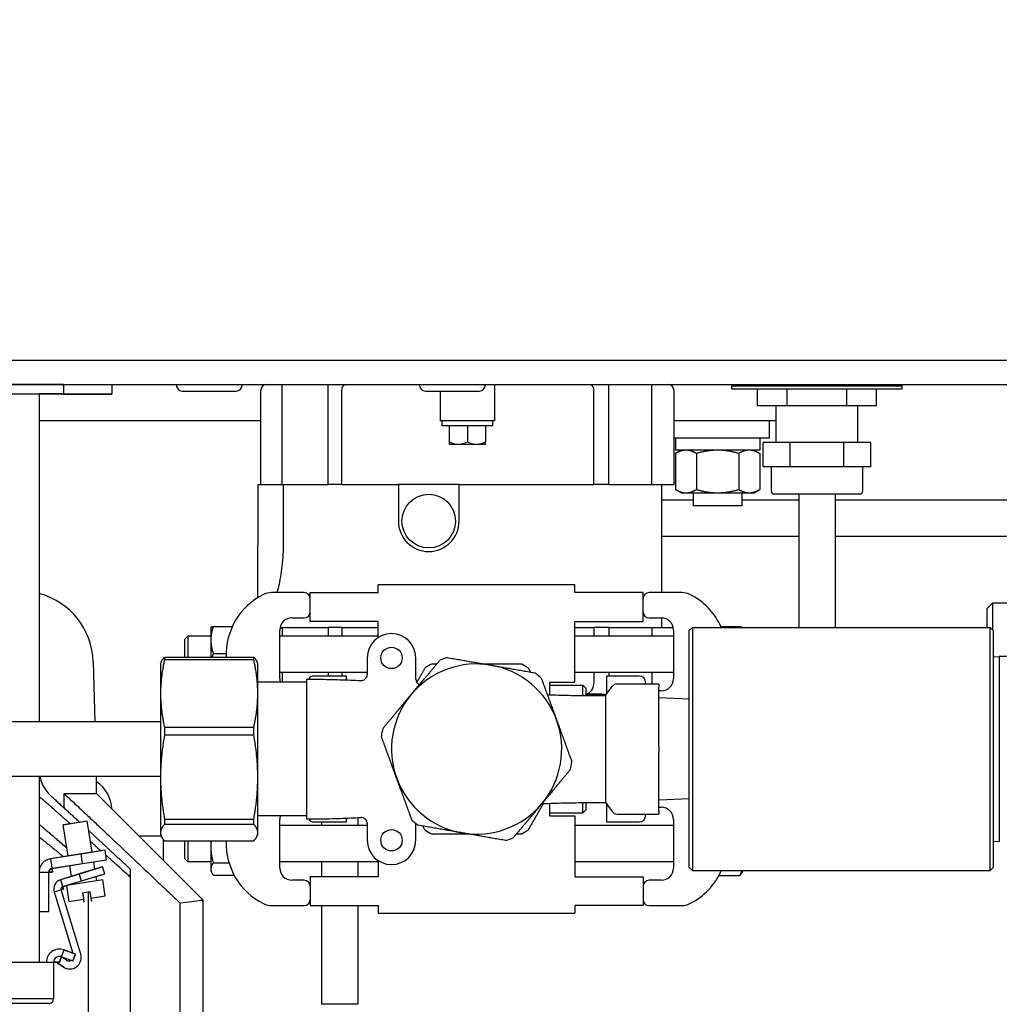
# Model space of a CAD drawing. Header units: inches. Extents: x 18 to 846, y -44 to 561.
# Tile 282 of 637: x 316 to 326, y 452 to 463. Entities that reach past the tile are written whole.
import ezdxf

# ---------------------------------------------------------------- set-up
doc = ezdxf.new("R2010")
doc.units = ezdxf.units.IN
doc.header["$LTSCALE"] = 24
doc.header["$MEASUREMENT"] = 0
doc.layers.add('Dimension (ANSI)', color=7, linetype='Continuous', lineweight=25)
doc.layers.add('Visible (ANSI)', color=7, linetype='Continuous', lineweight=30)
doc.styles.add('Note Text (ANSI)', font='tahoma.ttf')
doc.dimstyles.new('SB Fraction-16 (ANSI)', dxfattribs={"dimscale": 24, "dimtxt": 0.125, "dimasz": 0.098425, "dimexe": 0.125, "dimexo": 0.0625, "dimgap": 0.031496, "dimtad": 0, "dimtih": 1, "dimtoh": 1, "dimdec": 4, "dimrnd": 1e-08, "dimzin": 0, "dimdsep": 46, "dimlunit": 5, "dimtxsty": 'Note Text (ANSI)', "dimcen": 0.09, "dimdle": 0.393701, "dimclrd": 256, "dimclre": 256, "dimclrt": 256, "dimadec": 0, "dimazin": 3, "dimtfac": 0.96, "dimtofl": 0, "dimtmove": 0, "dimatfit": 3, "dimfxl": 1, "dimfrac": 2, "dimtolj": 1, "dimtzin": 12, "dimlwd": -1, "dimlwe": -1, "dimarcsym": 0})

# ---------------------------------------------------------------- blocks, each defined once
blk = doc.blocks.new('*D18')
at = {"layer": 'Defpoints', "color": 0, "transparency": 16777216}
for p in [(349.678, 522.087), (260.86, 408.087), (349.678, 408.087)]:
    blk.add_point(p, dxfattribs=at)
at = {"layer": 'Dimension (ANSI)', "transparency": 16777216}
for p, q in [((348.178, 522.087), (257.86, 522.087)), ((260.86, 519.724), (260.86, 464.348)), ((260.86, 410.449), (260.86, 459.826)), ((348.178, 408.087), (257.86, 408.087))]:
    blk.add_line(p, q, dxfattribs=at)
for points in [[(260.466, 519.724), (261.253, 519.724), (260.86, 522.087)], [(260.466, 410.449), (261.253, 410.449), (260.86, 408.087)]]:
    blk.add_solid(points, dxfattribs=at)
at = {"layer": 'Dimension (ANSI)', "transparency": 16777216, "insert": (257.76, 463.592), "char_height": 3, "attachment_point": 1, "style": 'Note Text (ANSI)'}
blk.add_mtext('\\A1;114', dxfattribs=at)

msp = doc.modelspace()

# ---------------------------------------------------------------- linework, layer by layer
at = {"layer": 'Visible (ANSI)'}
for p, q in [((312.08243, 459.08679), (326.80343, 459.08679)), ((312.08243, 459.08679), (326.80343, 459.08679)), ((310.69931, 458.83679), (326.80343, 458.83679)), ((316.05343, 458.83579), (314.80343, 458.83579)), ((316.05343, 458.83679), (316.05343, 458.73679)), ((316.05343, 458.83679), (316.05343, 458.73679)), ((316.05343, 458.83579), (316.55343, 458.83579)), ((316.55343, 458.83679), (316.55343, 458.73679)), ((316.55343, 458.83679), (316.55343, 458.83579)), ((317.21402, 458.83679), (317.21402, 458.83079)), ((317.27652, 458.76829), (317.83102, 458.76829)), ((317.89352, 458.83679), (317.89352, 458.83079)), ((318.08343, 457.80554), (318.08343, 458.77429)), ((318.30218, 457.80554), (318.30218, 458.83679)), ((318.77597, 457.80554), (318.77597, 458.83679)), ((318.91781, 457.80554), (318.91781, 458.77429)), ((319.71402, 458.83679), (319.71402, 458.83079)), ((319.77652, 458.76829), (320.33102, 458.76829)), ((319.92893, 458.76829), (319.92893, 458.46179)), ((320.39352, 458.83679), (320.39352, 458.83079)), ((320.48793, 458.83679), (320.48793, 458.46179)), ((321.50692, 457.80554), (321.50692, 458.77429)), ((321.6613, 457.80554), (321.6613, 458.83679)), ((322.10558, 457.80554), (322.10558, 458.83679)), ((322.33343, 457.80554), (322.33343, 458.77429)), ((322.92843, 458.82129), (324.67843, 458.82129)), ((322.92843, 458.78629), (322.92843, 458.82129)), ((324.67843, 458.78629), (322.92843, 458.78629)), ((323.1628, 458.82129), (323.1628, 458.83679)), ((323.19144, 458.61429), (323.19144, 458.78629)), ((323.49743, 458.61429), (323.49743, 458.78629)), ((324.10942, 458.61429), (324.10942, 458.78629)), ((324.41542, 458.61429), (324.41542, 458.78629)), ((324.44405, 458.82129), (324.44405, 458.83679)), ((324.67843, 458.78629), (324.67843, 458.82129)), ((315.80343, 458.73679), (305.80343, 458.73679)), ((316.05343, 458.73779), (315.80343, 458.73779)), ((315.80343, 458.73679), (315.80343, 458.73779)), ((316.05343, 458.73679), (315.80343, 458.73679)), ((316.05343, 458.73679), (315.80343, 458.73679)), ((315.80343, 458.73679), (315.80343, 455.36793)), ((316.05343, 458.73779), (316.55343, 458.73779)), ((316.05343, 458.73679), (316.55343, 458.73679)), ((316.05343, 458.73679), (316.55343, 458.73679)), ((316.55343, 458.73679), (316.55343, 458.73779)), ((323.49743, 458.61429), (323.19144, 458.61429)), ((323.38343, 458.23929), (323.38343, 458.61429)), ((324.10942, 458.61429), (323.49743, 458.61429)), ((324.41542, 458.61429), (324.10942, 458.61429)), ((324.22343, 458.23929), (324.22343, 458.61429)), ((318.08343, 458.46179), (315.80343, 458.46179)), ((320.48793, 458.46179), (319.92893, 458.46179)), ((319.94843, 458.41179), (319.94843, 458.46179)), ((320.46843, 458.41179), (320.46843, 458.46179)), ((323.38343, 458.46179), (322.33343, 458.46179)), ((323.31256, 458.46179), (323.31256, 458.28479)), ((320.46843, 458.41179), (319.94843, 458.41179)), ((320.02093, 458.41179), (320.02093, 458.24489)), ((320.20843, 458.41179), (320.20843, 458.24489)), ((320.39593, 458.41179), (320.39593, 458.24489)), ((323.31256, 458.28479), (322.33343, 458.28479)), ((322.34656, 458.28479), (322.34656, 458.2484)), ((323.21556, 458.28479), (323.21556, 458.15979)), ((320.02093, 458.24489), (320.02093, 458.22445)), ((320.02472, 458.22179), (320.11468, 458.22179)), ((320.11468, 458.22179), (320.30218, 458.22179)), ((320.30218, 458.22179), (320.39214, 458.22179)), ((320.39593, 458.22445), (320.39593, 458.24489)), ((323.21556, 458.15979), (322.34685, 458.15979)), ((322.40606, 458.15979), (322.34805, 458.12629)), ((323.15606, 458.15979), (323.21408, 458.12629)), ((323.5263, 458.23929), (323.24917, 458.23929)), ((323.24917, 457.98929), (323.24917, 458.23929)), ((324.08056, 458.23929), (323.5263, 458.23929)), ((323.5263, 457.98929), (323.5263, 458.23929)), ((324.08056, 457.98929), (324.08056, 458.23929)), ((324.35769, 458.23929), (324.08056, 458.23929)), ((324.35769, 457.98929), (324.35769, 458.23929)), ((322.34805, 458.12629), (322.34805, 457.75528)), ((322.56456, 458.12629), (322.56456, 457.75528)), ((322.99757, 458.12629), (322.99757, 457.75528)), ((323.21408, 458.12629), (323.21408, 457.75528)), ((323.5263, 457.98929), (323.24917, 457.98929)), ((323.33393, 457.73804), (323.33393, 457.98929)), ((324.08056, 457.98929), (323.5263, 457.98929)), ((324.35769, 457.98929), (324.08056, 457.98929)), ((324.27293, 457.73804), (324.27293, 457.98929)), ((318.05343, 457.80554), (318.18188, 457.80554)), ((318.05343, 457.80554), (318.05343, 457.18054)), ((318.18188, 457.80554), (318.30218, 457.80554)), ((318.30218, 457.80554), (318.77597, 457.80554)), ((318.31336, 457.80554), (318.31336, 457.18054)), ((318.91781, 457.80554), (318.77597, 457.80554)), ((318.91781, 457.80554), (319.4982, 457.80554)), ((320.1232, 457.80554), (319.4982, 457.80554)), ((319.4982, 457.80554), (319.4982, 457.43054)), ((320.1232, 457.80554), (321.50692, 457.80554)), ((320.1232, 457.43054), (320.1232, 457.80554)), ((321.6613, 457.80554), (321.50692, 457.80554)), ((321.6613, 457.80554), (322.10558, 457.80554)), ((322.10558, 457.80554), (322.33343, 457.80554)), ((322.20843, 456.69568), (322.20843, 457.80554)), ((322.40606, 457.72179), (322.34805, 457.75528)), ((323.15606, 457.72179), (323.21408, 457.75528)), ((322.20843, 457.64929), (322.53106, 457.64929)), ((322.40606, 457.72179), (322.45631, 457.72179)), ((322.45631, 457.72179), (322.78106, 457.72179)), ((322.53106, 457.72179), (322.53106, 457.58679)), ((322.78106, 457.72179), (323.10582, 457.72179)), ((323.03106, 457.72179), (323.03106, 457.58679)), ((323.03106, 457.64929), (323.61593, 457.64929)), ((323.10582, 457.72179), (323.15606, 457.72179)), ((324.24293, 457.70804), (323.36393, 457.70804)), ((323.61593, 457.70804), (323.61593, 456.54159)), ((323.99093, 457.70804), (323.99093, 456.54159)), ((323.99093, 457.64929), (326.80343, 457.64929)), ((323.03106, 457.58679), (322.53106, 457.58679)), ((322.20843, 457.27429), (323.61593, 457.27429)), ((323.99093, 457.27429), (326.80343, 457.27429)), ((318.05343, 456.64438), (318.05343, 457.18054)), ((319.29113, 456.69568), (319.29113, 456.77418)), ((321.31413, 456.77418), (319.29113, 456.77418)), ((321.31413, 456.69568), (321.31413, 456.77418)), ((318.52863, 456.69568), (318.19386, 456.69568)), ((318.59113, 456.39918), (318.59113, 456.69568)), ((318.59113, 456.69568), (319.29113, 456.69568)), ((322.01413, 456.69568), (321.31413, 456.69568)), ((322.01413, 456.39918), (322.01413, 456.69568)), ((322.41139, 456.69568), (322.07663, 456.69568)), ((323.61593, 456.53414), (323.61602, 456.33668)), ((323.99093, 456.53432), (323.99102, 456.33668)), ((325.55343, 456.53269), (325.60753, 456.58679)), ((325.55343, 456.33668), (325.55343, 456.53269)), ((325.60753, 456.58679), (325.60753, 456.31303)), ((326.15643, 456.58679), (325.60753, 456.58679)), ((318.40363, 456.43568), (318.52863, 456.43568)), ((322.07663, 456.43568), (322.20163, 456.43568)), ((322.20843, 456.33684), (322.20843, 456.4355)), ((317.56963, 456.34218), (317.56969, 456.34229)), ((317.56963, 456.34218), (317.56963, 456.20818)), ((317.59477, 456.34661), (317.79097, 456.34661)), ((318.28139, 456.33684), (318.30218, 456.33684)), ((318.30218, 456.33684), (318.77597, 456.33684)), ((318.30218, 456.33684), (318.30218, 456.24818)), ((319.29113, 456.39918), (318.59113, 456.39918)), ((318.91781, 456.33684), (318.77597, 456.33684)), ((318.77597, 456.33684), (318.77597, 456.24818)), ((318.91781, 456.33684), (318.91781, 456.24818)), ((318.91781, 456.33684), (319.29113, 456.33684)), ((319.29113, 456.23363), (319.29113, 456.39918)), ((321.31413, 455.77418), (321.31413, 456.39918)), ((321.31413, 456.39918), (322.01413, 456.39918)), ((321.31413, 456.33684), (321.50692, 456.33684)), ((321.50692, 456.33684), (321.50692, 456.24818)), ((321.6613, 456.33684), (321.50692, 456.33684)), ((321.6613, 456.33684), (321.6613, 456.24818)), ((321.6613, 456.33684), (322.10558, 456.33684)), ((322.10558, 456.33684), (322.32386, 456.33684)), ((322.10558, 456.33684), (322.10558, 456.24818)), ((322.49013, 456.30543), (322.52138, 456.33668)), ((322.52138, 456.33668), (322.52138, 453.83668)), ((322.52138, 456.33668), (325.58388, 456.33668)), ((323.01048, 456.34218), (322.81629, 456.34218)), ((323.03563, 456.33668), (323.03563, 456.34218)), ((325.58388, 453.83668), (325.58388, 456.33668)), ((325.61513, 456.30543), (325.58388, 456.33668)), ((317.30263, 456.21693), (317.33388, 456.24818)), ((317.33388, 456.24818), (317.33388, 456.03168)), ((317.56963, 456.24818), (317.33388, 456.24818)), ((318.27863, 455.81068), (318.27863, 456.31068)), ((319.29113, 456.24818), (318.27863, 456.24818)), ((322.32663, 456.24818), (321.31413, 456.24818)), ((322.32663, 456.31068), (322.32663, 455.81068)), ((322.49013, 453.86793), (322.49013, 456.30543)), ((325.61513, 456.30543), (325.61513, 453.86793)), ((317.30263, 456.03168), (317.30263, 456.21693)), ((317.56963, 456.20818), (317.56963, 456.03168)), ((317.09357, 456.03168), (317.09357, 456.00459)), ((317.09357, 456.03168), (318.01168, 456.03168)), ((317.59477, 456.06975), (317.72869, 456.06975)), ((318.01168, 456.00459), (318.01168, 456.03168)), ((325.61513, 456.03505), (325.67763, 456.03668)), ((325.67763, 456.03668), (325.67763, 454.13668)), ((326.99013, 456.03668), (325.67763, 456.03668)), ((316.36043, 455.98215), (316.37652, 455.36793)), ((317.05263, 455.96168), (317.05831, 455.9773)), ((317.05263, 455.96168), (317.05263, 455.65779)), ((318.01168, 456.00459), (317.09357, 456.00459)), ((318.05263, 455.96168), (318.04694, 455.9773)), ((318.05263, 455.65779), (318.05263, 455.96168)), ((319.17763, 456.02418), (319.17763, 455.84742)), ((319.67763, 455.80103), (319.67763, 456.02418)), ((319.17763, 455.87318), (318.27863, 455.87318)), ((318.30218, 455.87318), (318.30218, 455.77418)), ((318.96601, 455.83668), (318.62851, 455.83668)), ((318.77597, 455.87318), (318.77597, 455.83668)), ((318.91781, 455.87318), (318.91781, 455.83668)), ((318.96601, 455.7973), (318.96601, 455.83668)), ((322.32663, 455.87318), (321.31413, 455.87318)), ((321.50692, 455.87318), (321.50692, 455.77434)), ((321.97675, 455.83668), (321.63925, 455.83668)), ((321.63925, 455.83668), (321.63925, 455.65245)), ((321.6613, 455.87318), (321.6613, 455.83668)), ((322.10558, 455.87318), (322.10558, 455.75543)), ((318.55263, 455.77418), (318.05263, 455.77418)), ((318.55263, 455.80523), (318.55263, 454.36813)), ((321.05263, 455.77418), (321.31413, 455.77418)), ((321.05263, 455.77418), (321.05263, 455.64464)), ((321.05263, 455.74293), (321.39638, 455.74293)), ((321.39638, 455.63742), (321.39638, 455.74293)), ((321.42763, 455.71168), (321.39638, 455.74293)), ((321.62763, 455.63668), (321.69639, 455.73001)), ((321.81581, 455.75543), (321.74671, 455.75543)), ((322.17763, 455.75543), (321.81581, 455.75543)), ((322.03925, 455.75543), (322.03925, 455.77418)), ((322.17763, 455.75543), (322.17763, 455.72418)), ((322.17763, 455.11793), (322.17763, 455.72418)), ((317.05263, 455.65779), (317.05263, 454.79813)), ((318.05263, 454.79813), (318.05263, 455.65779)), ((321.42763, 455.71168), (321.42763, 455.63718)), ((321.42763, 455.64934), (321.63695, 455.64934)), ((321.58615, 455.64929), (321.42763, 455.64929)), ((321.58615, 455.64934), (321.58615, 455.63669)), ((321.62763, 455.63668), (321.62763, 454.53668)), ((322.20163, 455.68568), (322.17763, 455.68568)), ((322.49013, 455.59804), (322.17763, 455.61168)), ((317.05263, 455.36793), (315.42763, 455.36793)), ((317.09357, 455.31099), (317.09357, 455.23027)), ((317.09357, 455.31099), (318.01168, 455.31099)), ((318.01168, 455.23027), (317.09357, 455.23027)), ((318.01168, 455.23027), (318.01168, 455.31099)), ((322.17763, 455.11793), (322.17763, 455.05543)), ((322.17763, 454.44918), (322.17763, 455.05543)), ((317.05263, 454.80543), (315.42763, 454.80543)), ((315.80343, 454.80543), (315.80343, 452.89429)), ((316.39424, 454.62802), (316.39424, 454.80543)), ((317.05263, 454.79813), (317.05263, 454.22702)), ((318.05263, 454.22702), (318.05263, 454.79813)), ((316.06103, 454.62802), (316.39424, 454.62802)), ((316.06103, 454.48102), (316.06103, 454.62802)), ((316.39424, 454.62802), (317.48699, 453.53527)), ((321.05263, 454.52873), (321.05263, 454.39918)), ((321.39638, 454.43043), (321.39638, 454.53595)), ((321.42763, 454.53619), (321.42763, 454.46168)), ((321.62763, 454.53668), (321.69639, 454.44336)), ((321.63925, 454.52091), (321.63925, 454.33668)), ((322.49013, 454.57533), (322.17763, 454.56168)), ((321.05263, 454.43043), (321.39638, 454.43043)), ((321.42763, 454.46168), (321.39638, 454.43043)), ((321.74671, 454.41793), (321.81581, 454.41793)), ((321.81581, 454.41793), (322.17763, 454.41793)), ((322.03925, 454.39918), (322.03925, 454.41793)), ((322.17763, 454.48768), (322.20163, 454.48768)), ((322.17763, 454.44918), (322.17763, 454.41793)), ((316.29915, 454.34515), (316.05223, 454.30604)), ((316.29915, 454.34515), (316.05223, 454.30604)), ((316.05239, 454.30505), (316.05223, 454.30604)), ((316.10282, 453.98661), (316.05223, 454.30604)), ((316.10282, 453.98661), (316.05223, 454.30604)), ((316.29931, 454.34416), (316.05239, 454.30505)), ((316.29931, 454.34416), (316.29915, 454.34515)), ((316.34975, 454.02571), (316.29915, 454.34515)), ((316.34975, 454.02571), (316.29915, 454.34515)), ((317.09357, 454.36599), (317.09357, 454.31237)), ((317.09357, 454.36599), (318.01168, 454.36599)), ((318.01168, 454.31237), (317.09357, 454.31237)), ((318.01168, 454.31237), (318.01168, 454.36599)), ((318.55263, 454.39918), (318.05263, 454.39918)), ((318.27863, 453.86268), (318.27863, 454.36268)), ((318.62851, 454.33668), (318.96601, 454.33668)), ((318.70699, 454.33668), (318.70699, 454.30018)), ((318.96601, 454.33668), (318.96601, 454.37607)), ((319.08199, 454.38111), (319.08199, 454.30018)), ((319.17763, 454.32594), (319.17763, 454.14918)), ((319.67763, 454.14918), (319.67763, 454.32214)), ((321.05263, 454.39918), (321.31413, 454.39918)), ((321.31413, 454.39918), (321.31413, 453.77418)), ((321.63925, 454.33668), (321.97675, 454.33668)), ((322.32663, 454.36268), (322.32663, 453.86268)), ((317.05263, 454.22702), (317.05263, 454.21168)), ((317.05263, 454.21168), (317.05831, 454.19607)), ((318.05263, 454.21168), (318.04694, 454.19607)), ((318.05263, 454.21168), (318.05263, 454.22702)), ((319.17763, 454.30018), (318.27863, 454.30018)), ((322.32663, 454.30018), (321.31413, 454.30018)), ((316.82774, 454.19452), (317.05889, 454.19452)), ((317.08199, 453.94027), (317.08199, 454.15537)), ((317.09357, 454.14168), (318.01168, 454.14168)), ((317.30263, 453.95643), (317.30263, 454.14168)), ((317.33388, 454.14168), (317.33388, 453.92518)), ((317.56963, 454.14168), (317.56963, 454.0784)), ((325.61513, 454.13832), (325.67763, 454.13668)), ((316.23586, 454.00768), (315.92153, 453.95789)), ((316.23586, 454.00768), (315.92153, 453.95789)), ((316.23602, 454.00669), (315.92168, 453.9569)), ((316.48279, 454.04679), (316.23586, 454.00768)), ((316.48279, 454.04679), (316.23586, 454.00768)), ((316.25151, 453.90891), (316.23586, 454.00768)), ((316.25151, 453.90891), (316.23586, 454.00768)), ((316.48294, 454.0458), (316.23602, 454.00669)), ((316.49843, 453.94802), (316.48279, 454.04679)), ((316.48279, 454.04679), (316.48294, 454.0458)), ((317.56963, 454.0784), (317.56963, 453.85357)), ((315.92153, 453.95789), (315.94343, 453.81961)), ((315.92153, 453.95789), (315.92168, 453.9569)), ((315.93702, 453.86011), (316.25135, 453.9099)), ((315.93717, 453.85912), (316.25151, 453.90891)), ((315.93717, 453.85912), (316.25151, 453.90891)), ((316.25135, 453.9099), (316.49827, 453.949)), ((316.25151, 453.90891), (316.49843, 453.94802)), ((316.25151, 453.90891), (316.49843, 453.94802)), ((316.37747, 453.85067), (316.36539, 453.92695)), ((316.37747, 453.85067), (316.36539, 453.92695)), ((316.49843, 453.94802), (316.49827, 453.949)), ((317.30263, 453.95643), (317.33388, 453.92518)), ((317.56963, 453.92518), (317.33388, 453.92518)), ((317.59477, 453.91708), (317.75707, 453.91708)), ((319.29113, 453.92518), (318.27863, 453.92518)), ((318.70699, 453.92518), (318.70699, 453.77418)), ((319.08199, 453.92518), (319.08199, 453.77418)), ((319.29113, 453.93974), (319.29113, 453.77418)), ((322.32663, 453.92518), (321.31413, 453.92518)), ((315.80343, 453.81961), (315.94343, 453.81961)), ((315.90243, 453.41679), (315.90243, 453.81961)), ((315.90343, 453.81961), (315.90243, 453.81961)), ((315.94343, 453.81961), (315.90243, 453.81961)), ((315.90343, 453.41679), (315.90343, 453.81961)), ((315.90343, 453.41679), (315.90343, 453.81961)), ((315.94343, 453.81961), (315.93702, 453.86011)), ((315.93717, 453.85912), (315.93702, 453.86011)), ((316.21751, 453.80176), (316.02419, 453.74266)), ((316.21751, 453.80176), (316.02419, 453.74266)), ((316.2178, 453.80081), (316.02448, 453.7417)), ((316.13605, 453.77686), (316.11847, 453.88784)), ((316.13605, 453.77686), (316.11847, 453.88784)), ((316.45659, 453.87486), (316.21751, 453.80176)), ((316.45659, 453.87486), (316.21751, 453.80176)), ((316.23935, 453.73033), (316.21751, 453.80176)), ((316.23935, 453.73033), (316.21751, 453.80176)), ((316.45688, 453.8739), (316.2178, 453.80081)), ((316.23906, 453.73128), (316.47814, 453.80438)), ((316.23935, 453.73033), (316.47843, 453.80342)), ((316.23935, 453.73033), (316.47843, 453.80342)), ((316.45659, 453.87486), (316.45688, 453.8739)), ((316.47843, 453.80342), (316.45659, 453.87486)), ((316.47843, 453.80342), (316.47814, 453.80438)), ((316.74139, 453.85231), (316.74139, 453.77044)), ((317.56963, 453.85357), (317.56963, 453.83118)), ((317.56963, 453.83118), (317.58367, 453.80686)), ((322.49013, 453.86793), (322.52138, 453.83668)), ((322.52138, 453.83668), (325.58388, 453.83668)), ((323.03563, 453.83118), (323.01048, 453.78763)), ((323.03563, 453.83118), (323.03563, 453.83668)), ((325.61513, 453.86793), (325.58388, 453.83668)), ((316.02419, 453.74266), (316.05343, 453.64703)), ((316.02419, 453.74266), (316.02448, 453.7417)), ((316.04574, 453.67218), (316.23906, 453.73128)), ((316.04603, 453.67122), (316.23935, 453.73033)), ((316.04603, 453.67122), (316.23935, 453.73033)), ((316.45787, 453.74256), (316.08749, 453.6839)), ((316.45787, 453.74256), (316.08749, 453.6839)), ((316.45803, 453.74157), (316.08765, 453.68291)), ((316.14922, 453.69368), (316.14785, 453.70235)), ((316.39614, 453.73278), (316.38927, 453.77616)), ((316.48446, 453.5747), (316.45787, 453.74256)), ((316.48446, 453.5747), (316.45787, 453.74256)), ((316.45803, 453.74157), (316.45787, 453.74256)), ((316.74139, 453.77044), (316.74139, 441.7796)), ((317.59477, 453.79005), (317.80911, 453.79005)), ((318.52863, 453.73768), (318.40363, 453.73768)), ((319.29113, 453.77418), (318.59113, 453.77418)), ((318.59113, 453.77418), (318.59113, 453.47768)), ((321.31413, 453.77418), (322.01413, 453.77418)), ((322.01413, 453.77418), (322.01413, 453.47768)), ((322.20163, 453.73768), (322.07663, 453.73768)), ((322.79485, 453.78763), (323.01048, 453.78763)), ((315.9578, 453.61779), (316.05343, 453.64703)), ((315.9578, 453.61779), (315.95875, 453.61808)), ((315.9578, 453.61779), (316.15027, 452.98825)), ((315.9578, 453.61779), (316.15027, 452.98825)), ((315.95875, 453.61808), (316.15122, 452.98855)), ((316.05343, 453.64703), (316.02828, 453.63934)), ((316.23192, 452.97669), (316.02923, 453.63963)), ((316.04603, 453.67122), (316.04574, 453.67218)), ((316.05343, 453.64703), (316.04574, 453.67218)), ((316.11408, 453.51604), (316.08749, 453.6839)), ((316.11408, 453.51604), (316.08749, 453.6839)), ((316.08765, 453.68291), (316.08749, 453.6839)), ((316.25129, 453.60859), (316.2503, 453.60844)), ((316.2503, 453.60844), (316.26124, 453.53935)), ((316.25113, 453.60958), (316.32521, 453.62131)), ((316.25129, 453.60859), (316.25113, 453.60958)), ((316.25129, 453.60859), (316.32536, 453.62033)), ((316.25129, 453.60859), (316.32536, 453.62033)), ((316.25129, 453.60859), (316.26223, 453.5395)), ((316.25129, 453.60859), (316.26223, 453.5395)), ((316.25148, 453.60863), (316.26243, 453.53954)), ((316.3089, 453.61772), (316.3089, 441.7796)), ((316.32517, 453.6203), (316.33611, 453.55121)), ((316.32536, 453.62033), (316.32521, 453.62131)), ((316.32536, 453.62033), (316.32635, 453.62048)), ((316.32536, 453.62033), (316.33631, 453.55124)), ((316.32536, 453.62033), (316.33631, 453.55124)), ((316.32635, 453.62048), (316.33729, 453.55139)), ((316.26124, 453.53935), (316.11408, 453.51604)), ((316.26223, 453.5395), (316.26124, 453.53935)), ((316.26576, 453.51083), (316.26124, 453.53935)), ((316.26223, 453.5395), (316.26243, 453.53954)), ((316.26675, 453.51098), (316.26223, 453.5395)), ((316.26576, 453.51083), (316.26675, 453.51098)), ((316.33631, 453.55124), (316.33611, 453.55121)), ((316.33631, 453.55124), (316.33729, 453.55139)), ((316.33631, 453.55124), (316.34082, 453.52272)), ((316.48446, 453.5747), (316.33729, 453.55139)), ((316.33729, 453.55139), (316.34181, 453.52287)), ((316.34181, 453.52287), (316.34082, 453.52272)), ((317.2519, 453.50379), (317.2519, 449.65002)), ((317.48699, 453.53527), (317.48699, 449.65002)), ((315.80343, 453.41779), (315.90343, 453.41779)), ((315.80343, 453.41679), (315.90343, 453.41679)), ((315.80343, 453.41679), (315.90343, 453.41679)), ((315.90343, 453.41679), (315.90243, 453.41679)), ((315.90343, 453.41679), (315.90343, 453.41779)), ((318.19386, 453.47768), (318.52863, 453.47768)), ((318.59113, 453.47768), (319.29113, 453.47768)), ((318.70699, 453.47768), (318.70699, 452.46179)), ((319.08199, 453.47768), (319.08199, 452.46179)), ((319.29113, 453.47768), (319.29113, 453.39918)), ((319.29113, 453.39918), (321.31413, 453.39918)), ((321.31413, 453.47768), (321.31413, 453.39918)), ((322.01413, 453.47768), (321.31413, 453.47768)), ((322.07663, 453.47768), (322.41139, 453.47768)), ((316.0599, 453.02114), (316.01373, 452.89429)), ((316.0599, 453.02114), (316.05956, 453.0202)), ((316.17839, 452.97695), (316.05956, 453.0202)), ((316.17873, 452.97789), (316.0599, 453.02114)), ((316.17873, 452.97789), (316.0599, 453.02114)), ((316.15027, 452.98825), (316.15122, 452.98855)), ((315.30263, 452.89429), (315.95343, 452.89429)), ((315.95343, 452.89429), (315.95343, 452.51929)), ((316.01373, 452.89429), (315.95343, 452.89429)), ((315.95343, 452.89429), (316.01373, 452.89429)), ((315.99457, 452.89429), (315.99143, 452.88981)), ((315.99143, 452.88981), (315.992, 452.89063)), ((315.99143, 452.88981), (316.0528, 452.84672)), ((315.99143, 452.88981), (316.0528, 452.84672)), ((315.992, 452.89063), (316.05337, 452.84754)), ((316.01373, 452.89429), (316.03469, 452.95189)), ((316.03435, 452.95095), (316.15318, 452.9077)), ((316.08453, 452.91572), (316.03435, 452.95095)), ((316.15224, 452.90804), (316.17779, 452.97824)), ((316.15318, 452.9077), (316.15224, 452.90804)), ((316.15318, 452.9077), (316.17873, 452.97789)), ((316.15318, 452.9077), (316.17873, 452.97789)), ((316.17873, 452.97789), (316.17779, 452.97824)), ((316.17873, 452.97789), (316.17839, 452.97695)), ((316.0528, 452.84672), (316.05337, 452.84754)), ((315.95343, 452.51929), (305.65343, 452.51929)), ((315.95343, 452.51929), (305.65343, 452.51929)), ((315.95343, 452.51929), (315.95243, 452.51929)), ((315.90343, 452.46929), (305.70343, 452.46929)), ((319.08199, 452.46179), (318.70699, 452.46179))]:
    msp.add_line(p, q, dxfattribs=at)
for centre, radius in [((319.8107, 457.43054), 0.27542), ((319.42763, 456.02418), 0.11), ((319.42763, 454.14918), 0.11)]:
    msp.add_circle(centre, radius, dxfattribs=at)
for centre, radius, start, end in [((317.27652, 458.83079), 0.0625, 180, 270), ((317.83102, 458.83079), 0.0625, 270, 0), ((318.14593, 458.77429), 0.0625, 90, 180), ((319.77652, 458.83079), 0.0625, 180, 270), ((320.33102, 458.83079), 0.0625, 270, 0), ((322.27093, 458.77429), 0.0625, 0, 90), ((320.20843, 458.48695), 0.32259, 234.462322, 235.284996), ((320.20843, 458.48695), 0.32259, 304.715004, 305.537678), ((323.36393, 457.73804), 0.03, 180, 270), ((324.24293, 457.73804), 0.03, 270, 0), ((319.8107, 457.43054), 0.3125, 180, 0), ((315.61069, 455.96252), 0.75, 1.5, 75.108808), ((318.41551, 456.06068), 0.68688, 116.349029, 182.419708), ((318.19386, 456.50818), 0.1875, 90, 116.349029), ((318.52863, 456.63318), 0.0625, 0, 90), ((322.07663, 456.63318), 0.0625, 90, 180), ((322.41139, 456.50818), 0.1875, 63.650971, 90), ((322.18974, 456.06068), 0.68688, 23.691725, 63.650971), ((318.40363, 456.31068), 0.125, 90, 180), ((318.52863, 456.49818), 0.0625, 270, 0), ((322.07663, 456.49818), 0.0625, 180, 270), ((322.20163, 456.31068), 0.125, 0, 90), ((319.42763, 456.02418), 0.25, 0, 180), ((320.30263, 455.08668), 0.9875, 107.714992, 112.483433), ((320.30263, 455.08668), 0.875, 80.099213, 140.099213), ((320.30263, 455.08668), 0.9875, 117.61578, 122.38422), ((320.30263, 455.08668), 0.875, 20.099213, 80.099213), ((320.30263, 455.08668), 0.9875, 57.61578, 62.38422), ((318.62851, 455.77418), 0.0625, 90, 150.232151), ((319.11513, 455.85318), 0.0625, 267.071199, 0), ((320.30263, 455.08668), 0.9875, 47.714992, 52.483433), ((321.97675, 455.77418), 0.0625, 0, 90), ((318.40363, 455.81068), 0.125, 180, 196.977731), ((319.74013, 455.80716), 0.0625, 180, 247.491456), ((321.74671, 455.69293), 0.0625, 90, 143.615648), ((322.20163, 455.81068), 0.125, 270, 0), ((320.30263, 455.08668), 0.875, 140.099213, 200.099213), ((320.30263, 455.08668), 0.875, 320.099213, 20.099213), ((320.30263, 455.08668), 0.9875, 167.714992, 172.483433), ((320.30263, 455.08668), 0.9875, 347.714992, 352.483433), ((316.20699, 454.46179), 0.34375, 1.646033, 56.993972), ((320.30263, 455.08668), 0.875, 200.099213, 260.099213), ((320.30263, 455.08668), 0.875, 260.099213, 320.099213), ((321.74671, 454.48043), 0.0625, 216.384352, 270), ((322.20163, 454.36268), 0.125, 0, 90), ((318.40363, 454.36268), 0.125, 163.022269, 180), ((318.62851, 454.39918), 0.0625, 209.767849, 270), ((319.11513, 454.32019), 0.0625, 0, 92.928801), ((320.30263, 455.08668), 0.9875, 227.714992, 232.483433), ((321.97675, 454.39918), 0.0625, 270, 0), ((320.30263, 455.08668), 0.9875, 237.61578, 242.38422), ((320.30263, 455.08668), 0.9875, 297.61578, 302.38422), ((318.41551, 454.11268), 0.68688, 177.580292, 243.650971), ((319.42763, 454.14918), 0.25, 180, 0), ((320.30263, 455.08668), 0.9875, 287.714992, 292.483433), ((315.94343, 453.81961), 0.14, 99, 180), ((315.94343, 453.81961), 0.14, 99, 180), ((315.94343, 453.81961), 0.041, 99, 180), ((315.94343, 453.81961), 0.04, 99, 180), ((318.40363, 453.86268), 0.125, 180, 270), ((322.20163, 453.86268), 0.125, 270, 0), ((322.18974, 454.11268), 0.68688, 296.349029, 336.308275), ((316.05343, 453.64703), 0.1, 107, 197), ((316.05343, 453.64703), 0.1, 107, 197), ((318.52863, 453.67518), 0.0625, 0, 90), ((322.07663, 453.67518), 0.0625, 90, 180), ((316.05343, 453.64703), 0.0263, 107, 197), ((316.05343, 453.64703), 0.0253, 107, 197), ((318.19386, 453.66518), 0.1875, 243.650971, 270), ((318.52863, 453.54018), 0.0625, 270, 0), ((322.07663, 453.54018), 0.0625, 180, 270), ((322.41139, 453.66518), 0.1875, 270, 296.349029), ((316.01373, 452.89429), 0.135, 70, 180), ((316.01373, 452.89429), 0.135, 70, 180), ((316.01373, 452.89429), 0.0613, 70, 180), ((316.01373, 452.89429), 0.0603, 70, 180), ((316.12003, 452.94248), 0.117, 234.927256, 17), ((316.11154, 452.95419), 0.047, 234.927256, 301.215779), ((315.90343, 452.51929), 0.05, 269.999983, 0.000225), ((315.90343, 452.51929), 0.05, 269.999983, 0.000225)]:
    msp.add_arc(centre, radius, start, end, dxfattribs=at)
for centre, major_axis, ratio, start_param, end_param in [((320.11468, 458.48695), (0, -0.26517), 0.8660254, 5.86265097, 6.28318531), ((320.11468, 458.48695), (0, -0.26517), 0.8660254, 0, 0.42053434), ((320.30218, 458.48695), (0, -0.26517), 0.8660254, 5.86265097, 6.28318531), ((320.30218, 458.48695), (0, -0.26517), 0.8660254, 0, 0.42053434), ((322.78106, 458.2484), (0, -2.46417), 0.17632698, 4.71238898, 4.74835761)]:
    msp.add_ellipse(centre, major_axis=major_axis, ratio=ratio, start_param=start_param, end_param=end_param, dxfattribs=at)
for points, knots in [([(318.91781, 458.77429), (318.91781, 458.78198), (318.91909, 458.79103), (318.92329, 458.80526), (318.92694, 458.81295), (318.93471, 458.82388), (318.94021, 458.82904), (318.95039, 458.83497), (318.95689, 458.83679), (318.96241, 458.83679)], [0, 0, 0, 0, 0.058606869, 0.058606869, 0.11747922, 0.11747922, 0.176684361, 0.176684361, 0.236183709, 0.236183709, 0.236183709, 0.236183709]), ([(321.46224, 458.83679), (321.46777, 458.83679), (321.47428, 458.83497), (321.48448, 458.82904), (321.48999, 458.82388), (321.49777, 458.81295), (321.50144, 458.80526), (321.50564, 458.79103), (321.50692, 458.78198), (321.50692, 458.77429)], [0.70854385, 0.70854385, 0.70854385, 0.70854385, 0.768016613, 0.768016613, 0.827206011, 0.827206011, 0.886074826, 0.886074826, 0.94468786, 0.94468786, 0.94468786, 0.94468786]), ([(318.31336, 457.18054), (318.31336, 457.141), (318.31206, 457.10021), (318.30679, 457.01925), (318.30283, 456.97908), (318.29293, 456.9022), (318.28701, 456.86542), (318.27436, 456.79746), (318.26765, 456.76628), (318.2577, 456.72381), (318.25415, 456.7094), (318.25063, 456.69569)], [4.81905226, 4.81905226, 4.81905226, 4.81905226, 5.12033182, 5.12033182, 5.42161138, 5.42161138, 5.72289094, 5.72289094, 6.0241705, 6.0241705, 6.18677052, 6.18677052, 6.18677052, 6.18677052]), ([(323.61593, 456.54159), (323.61593, 456.5411), (323.61593, 456.5406), (323.61593, 456.53961), (323.61593, 456.53911), (323.61593, 456.53812), (323.61593, 456.53762), (323.61593, 456.53663), (323.61593, 456.53613), (323.61593, 456.53514), (323.61593, 456.53464), (323.61593, 456.53414)], [4.7123889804, 4.7123889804, 4.7123889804, 4.7123889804, 4.7147457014, 4.7147457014, 4.7171024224, 4.7171024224, 4.7194591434, 4.7194591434, 4.7218158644, 4.7218158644, 4.7241725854, 4.7241725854, 4.7241725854, 4.7241725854]), ([(323.99093, 456.54159), (323.99093, 456.54111), (323.99093, 456.54062), (323.99093, 456.53965), (323.99093, 456.53917), (323.99093, 456.5382), (323.99093, 456.53771), (323.99093, 456.53674), (323.99093, 456.53626), (323.99093, 456.53529), (323.99093, 456.5348), (323.99093, 456.53432)], [4.7123889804, 4.7123889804, 4.7123889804, 4.7123889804, 4.7147457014, 4.7147457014, 4.7171024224, 4.7171024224, 4.7194591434, 4.7194591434, 4.7218158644, 4.7218158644, 4.7241725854, 4.7241725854, 4.7241725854, 4.7241725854]), ([(318.55263, 455.80523), (318.59349, 455.80523), (318.63354, 455.805), (318.71214, 455.80413), (318.75069, 455.80348), (318.82641, 455.80182), (318.86357, 455.8008), (318.93661, 455.79844), (318.97249, 455.7971), (319.04307, 455.79413), (319.07777, 455.79251), (319.11193, 455.79076)], [1, 1, 1, 1, 1.026201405, 1.026201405, 1.052402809, 1.052402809, 1.078604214, 1.078604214, 1.104805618, 1.104805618, 1.131007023, 1.131007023, 1.131007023, 1.131007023]), ([(321.50692, 455.77434), (321.50692, 455.75895), (321.50435, 455.74085), (321.49596, 455.71239), (321.48862, 455.697), (321.47305, 455.67515), (321.46204, 455.66484), (321.44462, 455.65471), (321.43598, 455.65166), (321.42762, 455.65023)], [0, 0, 0, 0, 0.117219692, 0.117219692, 0.234951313, 0.234951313, 0.35334585, 0.35334585, 0.437574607, 0.437574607, 0.437574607, 0.437574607]), ([(321.0299, 455.64545), (321.03265, 455.64534), (321.0354, 455.64525), (321.11102, 455.64254), (321.18215, 455.64067), (321.31969, 455.6381), (321.38608, 455.6374), (321.51234, 455.63669), (321.5722, 455.63668), (321.62763, 455.63668)], [1.747872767, 1.747872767, 1.747872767, 1.747872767, 1.750998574, 1.750998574, 1.83399905, 1.83399905, 1.916999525, 1.916999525, 2, 2, 2, 2]), ([(315.81236, 454.80543), (315.81284, 454.80283), (315.81336, 454.80022), (315.81898, 454.77369), (315.82675, 454.75032), (315.84523, 454.70813), (315.85786, 454.68555), (315.8877, 454.64363), (315.9049, 454.62429), (315.92373, 454.6065), (315.92543, 454.60493), (315.92716, 454.60335)], [3.099145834, 3.099145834, 3.099145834, 3.099145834, 3.117718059, 3.117718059, 3.288852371, 3.288852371, 3.468734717, 3.468734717, 3.648617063, 3.648617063, 3.666126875, 3.666126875, 3.666126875, 3.666126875]), ([(320.97419, 454.52576), (320.99565, 454.52664), (321.01697, 454.52746), (321.11102, 454.53082), (321.18215, 454.5327), (321.31969, 454.53527), (321.38608, 454.53597), (321.51234, 454.53667), (321.5722, 454.53668), (321.62763, 454.53668)], [1.726882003, 1.726882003, 1.726882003, 1.726882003, 1.750998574, 1.750998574, 1.83399905, 1.83399905, 1.916999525, 1.916999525, 2, 2, 2, 2]), ([(318.55263, 454.36813), (318.59349, 454.36813), (318.63354, 454.36836), (318.71214, 454.36924), (318.75069, 454.36989), (318.82641, 454.37155), (318.86357, 454.37256), (318.93661, 454.37492), (318.97249, 454.37626), (319.04307, 454.37923), (319.07777, 454.38086), (319.11193, 454.3826)], [1, 1, 1, 1, 1.026201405, 1.026201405, 1.052402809, 1.052402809, 1.078604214, 1.078604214, 1.104805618, 1.104805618, 1.131007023, 1.131007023, 1.131007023, 1.131007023]), ([(317.2519, 453.50379), (317.29953, 453.51015), (317.33999, 453.51556), (317.45051, 453.53036), (317.48699, 453.53527), (317.48699, 453.53527)], [-4.66182855, -4.66182855, -4.66182855, -4.66182855, -3.26903088, -3.26903088, 0, 0, 0, 0])]:
    msp.add_open_spline(points, degree=3, knots=knots, dxfattribs=at)
for points, weights in [([(322.45631, 458.15979), (322.40606, 458.15979), (322.34805, 458.12629)], [1, 1.0379548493, 1]), ([(322.56456, 458.12629), (322.50655, 458.15979), (322.45631, 458.15979)], [1, 1.0379548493, 1]), ([(322.78106, 458.15979), (322.68058, 458.15979), (322.56456, 458.12629)], [1, 1.0379548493, 1]), ([(322.99757, 458.12629), (322.88155, 458.15979), (322.78106, 458.15979)], [1, 1.0379548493, 1]), ([(323.10582, 458.15979), (323.05558, 458.15979), (322.99757, 458.12629)], [1, 1.0379548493, 1]), ([(323.21408, 458.12629), (323.15606, 458.15979), (323.10582, 458.15979)], [1, 1.0379548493, 1]), ([(322.34805, 457.75528), (322.40606, 457.72179), (322.45631, 457.72179)], [1, 1.0379548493, 1]), ([(322.45631, 457.72179), (322.50655, 457.72179), (322.56456, 457.75528)], [1, 1.0379548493, 1]), ([(322.56456, 457.75528), (322.68058, 457.72179), (322.78106, 457.72179)], [1, 1.0379548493, 1]), ([(322.78106, 457.72179), (322.88155, 457.72179), (322.99757, 457.75528)], [1, 1.0379548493, 1]), ([(322.99757, 457.75528), (323.05558, 457.72179), (323.10582, 457.72179)], [1, 1.0379548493, 1]), ([(323.10582, 457.72179), (323.15606, 457.72179), (323.21408, 457.75528)], [1, 1.0379548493, 1]), ([(317.59477, 456.34661), (317.56963, 456.27242), (317.56963, 456.20818)], [1, 1.0379548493, 1]), ([(317.56969, 456.34229), (317.57085, 456.3443), (317.59477, 456.34661)], [1.00362407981, 1.03604689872, 1]), ([(323.01229, 456.33668), (323.01141, 456.33942), (323.01048, 456.34218)], [1.00258803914, 1.0013414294, 1]), ([(323.01048, 456.34218), (323.03563, 456.34218), (323.03563, 456.34218)], [1, 1.0379548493, 1]), ([(317.56963, 456.20818), (317.56963, 456.14394), (317.59477, 456.06975)], [1, 1.0379548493, 1]), ([(317.05831, 455.9773), (317.0677, 456.00309), (317.09357, 456.03168)], [1.03955723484, 1.06608652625, 1.06691969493]), ([(317.59477, 456.06975), (317.58833, 456.05013), (317.58361, 456.03168)], [1, 1.00945208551, 1.01419637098]), ([(318.01168, 456.03168), (318.03756, 456.00309), (318.04694, 455.9773)], [1.06691969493, 1.06608652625, 1.03955723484]), ([(320.00215, 456.02736), (320.24123, 455.98563), (320.45308, 455.94865)], [1.0788594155, 1.07154778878, 1]), ([(317.09357, 456.00459), (317.05263, 455.82072), (317.05263, 455.65779)], [1.06691969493, 1.06560189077, 1]), ([(318.05263, 455.65779), (318.05263, 455.82072), (318.01168, 456.00459)], [1, 1.06560189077, 1.06691969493]), ([(319.63136, 455.64796), (319.76931, 455.81294), (319.92499, 455.99912)], [1, 1.07154778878, 1.0788594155]), ([(319.84488, 455.96168), (319.86955, 455.96168), (319.89368, 455.96168)], [1.06691969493, 1.06678557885, 1.06598563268]), ([(320.37842, 455.96168), (320.55821, 455.96168), (320.76037, 455.96168)], [1.02010328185, 1.06582178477, 1.06691969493]), ([(320.45308, 455.94865), (320.66492, 455.91168), (320.90401, 455.86995)], [1, 1.07154778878, 1.0788594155]), ([(319.68817, 455.77242), (319.72945, 455.84392), (319.77373, 455.9206)], [1.05738680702, 1.0664385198, 1.06691969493]), ([(320.83153, 455.9206), (320.84386, 455.89924), (320.85593, 455.87834)], [1.06691969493, 1.06678557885, 1.06598563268]), ([(320.96704, 455.81724), (321.05044, 455.58933), (321.12434, 455.38737)], [1.0788594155, 1.07154778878, 1]), ([(317.05263, 455.65779), (317.05263, 455.49487), (317.09357, 455.31099)], [1, 1.06560189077, 1.06691969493]), ([(318.01168, 455.31099), (318.05263, 455.49487), (318.05263, 455.65779)], [1.06691969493, 1.06560189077, 1]), ([(319.33774, 455.2968), (319.49342, 455.48298), (319.63136, 455.64796)], [1.0788594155, 1.07154778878, 1]), ([(321.12434, 455.38737), (321.19824, 455.18542), (321.28164, 454.9575)], [1, 1.07154778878, 1.0788594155]), ([(317.09357, 455.23027), (317.05263, 455.00115), (317.05263, 454.79813)], [1.06691969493, 1.06560189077, 1]), ([(318.05263, 454.79813), (318.05263, 455.00115), (318.01168, 455.23027)], [1, 1.06560189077, 1.06691969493]), ([(319.48092, 454.78599), (319.40701, 454.98794), (319.32361, 455.21586)], [1, 1.07154778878, 1.0788594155]), ([(321.26751, 454.87657), (321.11183, 454.69038), (320.97389, 454.52541)], [1.0788594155, 1.07154778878, 1]), ([(317.05263, 454.79813), (317.05263, 454.59511), (317.09357, 454.36599)], [1, 1.06560189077, 1.06691969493]), ([(318.01168, 454.36599), (318.05263, 454.59511), (318.05263, 454.79813)], [1.06691969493, 1.06560189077, 1]), ([(319.63822, 454.35612), (319.55482, 454.58404), (319.48092, 454.78599)], [1.0788594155, 1.07154778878, 1]), ([(316.06103, 454.62802), (316.60291, 454.12267), (317.2519, 453.50379)], [1.00227690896, 1.03212060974, 1.05319756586]), ([(316.12616, 454.31775), (315.96097, 454.46295), (315.80343, 454.59939)], [1.03596966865, 1.02836387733, 1.02006054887]), ([(315.92716, 454.60335), (316.07138, 454.47184), (316.22233, 454.33298)], [1.01843418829, 1.02592002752, 1.03282081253]), ([(320.97389, 454.52541), (320.83594, 454.36043), (320.68026, 454.17424)], [1, 1.07154778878, 1.0788594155]), ([(320.9895, 454.52638), (320.91477, 454.39695), (320.83153, 454.25276)], [1.03483421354, 1.06601530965, 1.06691969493]), ([(316.09005, 454.06724), (315.9439, 454.19348), (315.80343, 454.3131)], [1.04006900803, 1.03389762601, 1.02721516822]), ([(317.09357, 454.31237), (317.05263, 454.26712), (317.05263, 454.22702)], [1.06691969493, 1.06560189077, 1]), ([(318.05263, 454.22702), (318.05263, 454.26712), (318.01168, 454.31237)], [1, 1.06560189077, 1.06691969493]), ([(316.31453, 454.24805), (316.52131, 454.05736), (316.74139, 453.85231)], [1.0369888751, 1.04624958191, 1.05439979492]), ([(317.05263, 454.22702), (317.05263, 454.18693), (317.09357, 454.14168)], [1, 1.06560189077, 1.06691969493]), ([(318.01168, 454.14168), (318.05263, 454.18693), (318.05263, 454.22702)], [1.06691969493, 1.06560189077, 1]), ([(320.15218, 454.22471), (319.94033, 454.26169), (319.70125, 454.30342)], [1, 1.07154778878, 1.0788594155]), ([(319.77373, 454.25276), (319.76139, 454.27413), (319.74933, 454.29503)], [1.06691969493, 1.06678557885, 1.06598563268]), ([(320.22684, 454.21168), (320.04704, 454.21168), (319.84488, 454.21168)], [1.02010328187, 1.06582178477, 1.06691969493]), ([(320.60311, 454.14601), (320.36402, 454.18774), (320.15218, 454.22471)], [1.0788594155, 1.07154778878, 1]), ([(320.76037, 454.21168), (320.7357, 454.21168), (320.71157, 454.21168)], [1.06691969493, 1.06678557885, 1.06598563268]), ([(315.80343, 454.18407), (315.92759, 454.08414), (316.05584, 453.97916)], [1.03761676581, 1.04330351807, 1.04860268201]), ([(316.4401, 454.04002), (316.3858, 454.08835), (316.33232, 454.13576)], [1.0496853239, 1.0474605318, 1.045164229]), ([(317.57374, 454.14168), (317.56963, 454.10964), (317.56963, 454.0784)], [1.01833980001, 1.01549885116, 1]), ([(317.56963, 454.0784), (317.56963, 454.00353), (317.59477, 453.91708)], [1, 1.0379548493, 1]), ([(316.74139, 453.77044), (316.61406, 453.88494), (316.49105, 453.99464)], [1.06133396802, 1.0567292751, 1.05175626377]), ([(317.59477, 453.91708), (317.56963, 453.88304), (317.56963, 453.85357)], [1, 1.0379548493, 1]), ([(317.56963, 453.85357), (317.56963, 453.82409), (317.59477, 453.79005)], [1, 1.0379548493, 1]), ([(323.01048, 453.78763), (323.02548, 453.81361), (323.03142, 453.83668)], [1, 1.022295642, 1.01839723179])]:
    msp.add_rational_spline(points, weights, degree=2, dxfattribs=at)

# ---------------------------------------------------------------- dimensions: what is measured, and where the dimension line sits
at = {"layer": 'Dimension (ANSI)'}
dim = msp.add_linear_dim(base=(260.85953, 408.08668), p1=(349.67843, 522.08668), p2=(349.67843, 408.08668), angle=90, dimstyle='SB Fraction-16 (ANSI)', override={"dimgap": 0.031496, "dimdec": 4, "dimtol": 0, "dimlim": 0, "dimtp": 0, "dimtm": 0, "dimtdec": 2, "dimatfit": 1}, dxfattribs=at)
dim.commit()
dim.dimension.update_dxf_attribs({"geometry": '*D18', "text_midpoint": (260.85953, 462.08668), "dimtype": 160})

doc.saveas('drawing.dxf')
